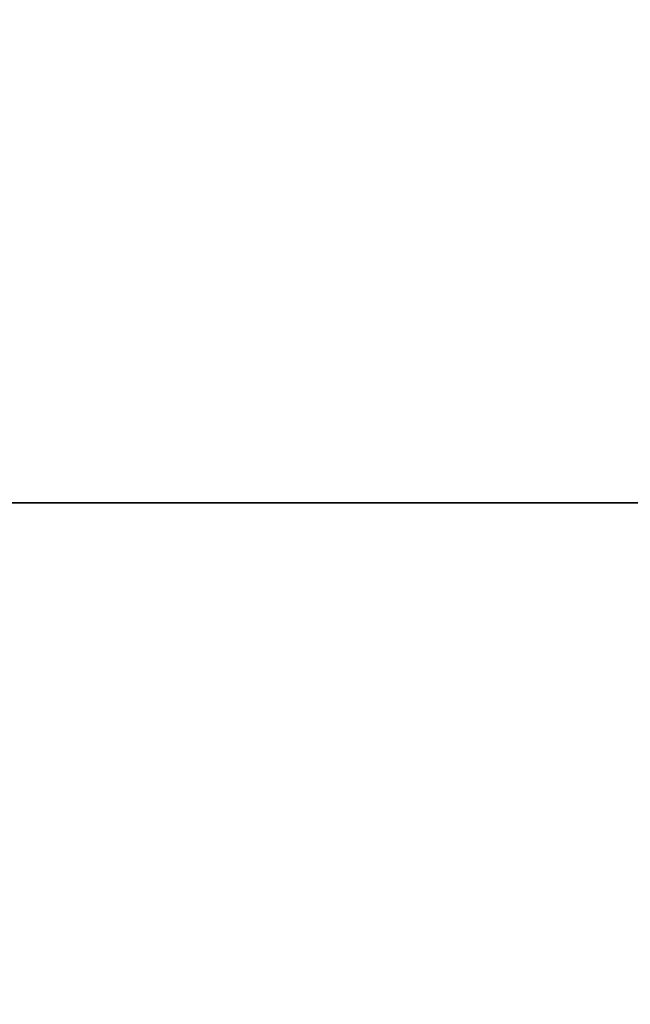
# Model space of a CAD drawing. Header units: millimetres. Extents: x -508 to 6708, y -115 to 193.
# Tile 294 of 656: x 334 to 346, y -19 to -1. Entities that reach past the tile are written whole.
import ezdxf

# ---------------------------------------------------------------- set-up
doc = ezdxf.new("R2010")
doc.units = ezdxf.units.MM
doc.layers.add('151', color=7, linetype='Continuous', true_color=0xffffff)

# ---------------------------------------------------------------- blocks, each defined once
blk = doc.blocks.new('UG_SURFACE_001')
at = {"layer": '151', "color": 252, "linetype": 'Continuous', "lineweight": 35}
for points in [[(507.5, -10, 2215.25), (507.5, 174.4, 2215.25), (-507.5, 174.4, 2215.25), (-507.5, -10, 2215.25)], [(-357.5, -10, 2065.25), (-357.5, 174.4, 2065.25), (357.5, 174.4, 2065.25), (357.5, -10, 2065.25)], [(507.5, -10, 2215.25), (-507.5, -10, 2215.25), (-357.5, -10, 2065.25), (357.5, -10, 2065.25)]]:
    blk.add_3dface(points, dxfattribs=at)
blk = doc.blocks.new('UG_SURFACE_086')
at = {"layer": '151', "color": 252, "linetype": 'Continuous', "lineweight": 35}
for points in [[(-368, -10, 2075.25), (368, -10, 2075.25), (366.5, -10, 2073.75), (-366.5, -10, 2073.75)], [(-368, -10, 2075.25), (-368, -21.92, 2075.25), (368, -21.92, 2075.25), (368, -10, 2075.25)], [(-366.5, -10, 2073.75), (366.5, -10, 2073.75), (366.5, -21.92, 2073.75), (-366.5, -21.92, 2073.75)]]:
    blk.add_3dface(points, dxfattribs=at)

msp = doc.modelspace()

# ---------------------------------------------------------------- linework, layer by layer
at = {"layer": '151', "color": 253, "linetype": 'Continuous', "lineweight": -3}
for p, q in [((-507.5, -10, 2215.25), (507.5, -10, 2215.25)), ((368, -10, 2075.25), (-368, -10, 2075.25)), ((366.5, -10, 2073.75), (-366.5, -10, 2073.75)), ((357.5, -10, 2065.25), (-357.5, -10, 2065.25))]:
    msp.add_line(p, q, dxfattribs=at)

# ---------------------------------------------------------------- block references
for name in ['UG_SURFACE_001', 'UG_SURFACE_086']:
    msp.add_blockref(name, (0, 0), dxfattribs=at)

doc.saveas('drawing.dxf')
